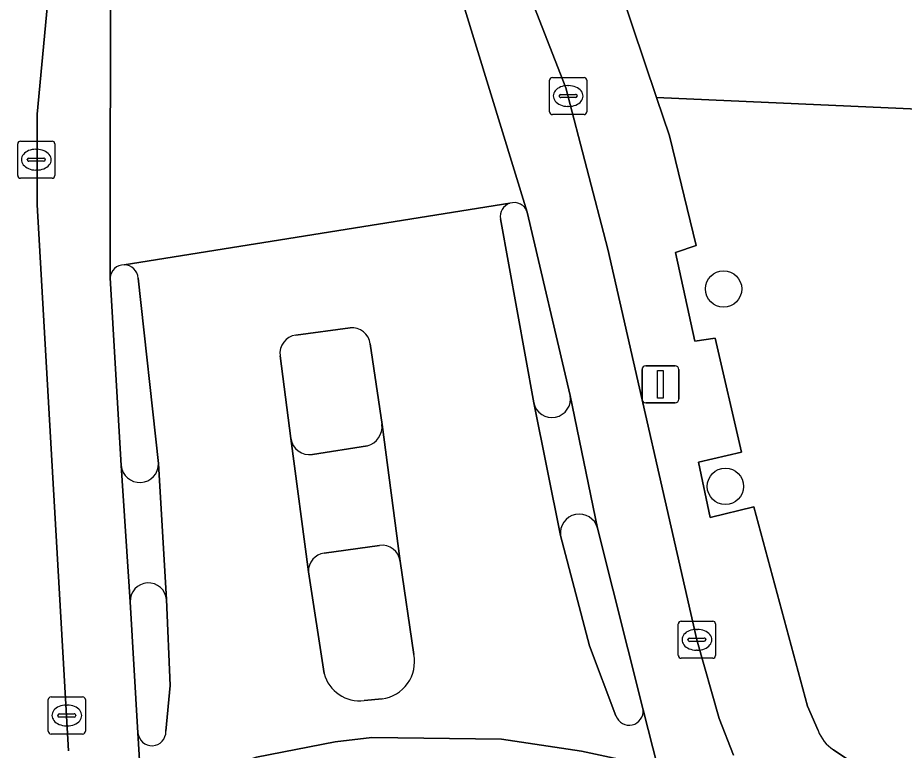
# Model space of a CAD drawing. Extents: x 163683 to 164494, y 382709 to 383872.
# Drawn here: x 164261.83 to 164285.71, y 383379.22 to 383398.95 of the extents above; entities that cross this region are included whole.
import ezdxf

# ---------------------------------------------------------------- set-up
doc = ezdxf.new("R2010")
doc.units = 0
for name, color, linetype in [('IMGEO_Boom', 7, 'Continuous'), ('IMGEO_Fietspad_open', 7, 'Continuous'), ('IMGEO_Groenvoorziening', 7, 'Continuous'), ('IMGEO_Kolk', 7, 'Continuous'), ('IMGEO_Lichtmast', 7, 'Continuous'), ('IMGEO_Rijbaan_lokaal_gesloten', 7, 'Continuous'), ('IMGEO_Rijbaan_lokaal_open', 7, 'Continuous'), ('IMGEO_Verkeerseiland_gesloten', 7, 'Continuous'), ('IMGEO_Voetpad_open', 7, 'Continuous')]:
    doc.layers.add(name, color=color, linetype=linetype)

msp = doc.modelspace()

# ---------------------------------------------------------------- linework, layer by layer
at = {"layer": 'IMGEO_Boom'}
for centre in [(164280.838, 383391.645), (164280.887, 383386.328)]:
    msp.add_circle(centre, 0.489, dxfattribs=at)
at = {"layer": 'IMGEO_Fietspad_open'}
for points in [[(164265.166, 383377.91), (164265.064, 383379.694), (164264.854, 383383.216), (164264.611, 383386.892), (164264.315, 383391.941), (164264.325, 383401.104), (164265.19, 383409.835), (164263.691, 383409.917), (164263.394, 383406.415), (164262.729, 383400.373), (164262.347, 383396.352), (164262.345, 383393.912), (164263.19, 383379.208)], [(164281.101, 383379.088), (164280.715, 383380.077), (164280.12, 383382.197), (164277.723, 383392.72), (164276.593, 383397.06), (164272.461, 383407.658), (164272.358, 383408.441), (164272.429, 383409.44), (164270.927, 383409.522), (164270.966, 383407.363), (164272.82, 383402.609), (164275.551, 383393.712), (164276.706, 383388.777), (164277.443, 383385.205), (164278.67, 383380.313), (164279.064, 383378.754)]]:
    msp.add_lwpolyline(points, dxfattribs=at)
at = {"layer": 'IMGEO_Groenvoorziening'}
for points in [[(164283.101, 383435.398), (164282.554, 383435.437), (164282.248, 383434.643), (164278.076, 383424.149), (164276.697, 383419.754), (164275.658, 383415.023), (164275.04, 383410.474), (164274.913, 383408.081), (164275.046, 383407.258), (164276.818, 383402.8), (164275.293, 383402.163), (164276.414, 383399.366), (164278.061, 383399.691), (164279.035, 383396.8), (164288.093, 383396.4), (164286.852, 383377.073), (164287.083, 383376.9), (164288.439, 383375.709)], [(164283.799, 383379.232), (164285.344, 383378.202), (164286.852, 383377.073), (164288.093, 383396.4), (164279.035, 383396.8), (164279.382, 383395.768), (164280.097, 383392.817), (164279.541, 383392.623), (164280.066, 383390.238), (164280.607, 383390.324), (164281.321, 383387.251), (164280.161, 383386.983), (164280.479, 383385.486), (164281.651, 383385.78), (164283.102, 383380.412), (164283.383, 383379.754)]]:
    msp.add_lwpolyline(points, dxfattribs=at)
msp.add_arc((164284.364, 383380.109), 1.043, 199.8974, 237.2077, dxfattribs=at)
at = {"layer": 'IMGEO_Kolk'}
for p, q in [((164276.152, 383396.416), (164276.152, 383397.268)), ((164276.227, 383397.342), (164277.079, 383397.342)), ((164277.153, 383397.268), (164277.153, 383396.416)), ((164276.64, 383397.122), (164276.665, 383397.122)), ((164276.411, 383396.836), (164276.411, 383396.848)), ((164276.849, 383396.799), (164276.451, 383396.799)), ((164276.454, 383396.885), (164276.852, 383396.885)), ((164276.895, 383396.848), (164276.895, 383396.836)), ((164276.663, 383396.562), (164276.638, 383396.562)), ((164277.079, 383396.342), (164276.227, 383396.342)), ((164261.9, 383395.627), (164262.752, 383395.627)), ((164261.825, 383394.701), (164261.825, 383395.553)), ((164262.313, 383395.407), (164262.338, 383395.407)), ((164262.826, 383395.553), (164262.826, 383394.701)), ((164262.084, 383395.121), (164262.084, 383395.133)), ((164262.127, 383395.17), (164262.525, 383395.17)), ((164262.568, 383395.133), (164262.568, 383395.121)), ((164262.522, 383395.084), (164262.124, 383395.084)), ((164262.752, 383394.627), (164261.9, 383394.627)), ((164262.336, 383394.847), (164262.311, 383394.847)), ((164279.694, 383382.697), (164280.546, 383382.697)), ((164279.619, 383381.771), (164279.619, 383382.623)), ((164280.107, 383382.477), (164280.132, 383382.477)), ((164280.62, 383382.623), (164280.62, 383381.771)), ((164279.878, 383382.191), (164279.878, 383382.203)), ((164279.921, 383382.24), (164280.319, 383382.24)), ((164280.362, 383382.203), (164280.362, 383382.191)), ((164280.316, 383382.154), (164279.918, 383382.154)), ((164280.13, 383381.917), (164280.105, 383381.917)), ((164280.546, 383381.697), (164279.694, 383381.697)), ((164262.647, 383379.732), (164262.647, 383380.584)), ((164262.722, 383380.658), (164263.574, 383380.658)), ((164263.648, 383380.584), (164263.648, 383379.732)), ((164263.135, 383380.438), (164263.16, 383380.438)), ((164262.906, 383380.152), (164262.906, 383380.164)), ((164263.344, 383380.115), (164262.946, 383380.115)), ((164262.949, 383380.201), (164263.347, 383380.201)), ((164263.39, 383380.164), (164263.39, 383380.152)), ((164263.158, 383379.878), (164263.133, 383379.878)), ((164263.574, 383379.658), (164262.722, 383379.658))]:
    msp.add_line(p, q, dxfattribs=at)
for points in [[(164276.152, 383396.416), (164276.152, 383397.268)], [(164276.227, 383397.342), (164277.079, 383397.342)], [(164277.153, 383397.268), (164277.153, 383396.416)], [(164277.079, 383396.342), (164276.227, 383396.342)], [(164261.9, 383395.627), (164262.752, 383395.627)], [(164261.825, 383394.701), (164261.825, 383395.553)], [(164262.826, 383395.553), (164262.826, 383394.701)], [(164262.752, 383394.627), (164261.9, 383394.627)], [(164279.694, 383382.697), (164280.546, 383382.697)], [(164279.619, 383381.771), (164279.619, 383382.623)], [(164280.62, 383382.623), (164280.62, 383381.771)], [(164280.546, 383381.697), (164279.694, 383381.697)], [(164262.647, 383379.732), (164262.647, 383380.584)], [(164262.722, 383380.658), (164263.574, 383380.658)], [(164263.648, 383380.584), (164263.648, 383379.732)], [(164263.574, 383379.658), (164262.722, 383379.658)]]:
    msp.add_lwpolyline(points, dxfattribs=at)
for centre, radius, start, end in [((164276.229, 383397.266), 0.0765, 91.552, 178.448), ((164276.229, 383397.266), 0.0765, 91.552, 178.448), ((164277.077, 383397.266), 0.0765, 1.552, 88.448), ((164277.077, 383397.266), 0.0765, 1.552, 88.448), ((164276.451, 383396.845), 0.0403, 85.8775, 175.7526), ((164276.448, 383396.835), 0.0366, 178.938, 274.7102), ((164276.852, 383396.842), 0.043, 264.8664, 352.4533), ((164276.856, 383396.847), 0.0386, 1.7309, 96.639), ((164276.229, 383396.418), 0.0765, 181.552, 268.448), ((164276.229, 383396.418), 0.0765, 181.552, 268.448), ((164277.077, 383396.418), 0.0765, 271.552, 358.448), ((164277.077, 383396.418), 0.0765, 271.552, 358.448), ((164261.902, 383395.551), 0.0765, 91.552, 178.448), ((164261.902, 383395.551), 0.0765, 91.552, 178.448), ((164262.75, 383395.551), 0.0765, 1.552, 88.448), ((164262.75, 383395.551), 0.0765, 1.552, 88.448), ((164262.124, 383395.13), 0.0403, 85.8775, 175.7526), ((164262.121, 383395.12), 0.0366, 178.938, 274.7102), ((164262.525, 383395.127), 0.043, 264.8664, 352.4533), ((164262.529, 383395.132), 0.0386, 1.7309, 96.639), ((164261.902, 383394.703), 0.0765, 181.552, 268.448), ((164261.902, 383394.703), 0.0765, 181.552, 268.448), ((164262.75, 383394.703), 0.0765, 271.552, 358.448), ((164262.75, 383394.703), 0.0765, 271.552, 358.448), ((164279.696, 383382.621), 0.0765, 91.552, 178.448), ((164279.696, 383382.621), 0.0765, 91.552, 178.448), ((164280.544, 383382.621), 0.0765, 1.552, 88.448), ((164280.544, 383382.621), 0.0765, 1.552, 88.448), ((164279.918, 383382.2), 0.0403, 85.8775, 175.7526), ((164280.323, 383382.202), 0.0386, 1.7309, 96.639), ((164279.915, 383382.19), 0.0366, 178.938, 274.7102), ((164280.319, 383382.197), 0.043, 264.8664, 352.4533), ((164279.696, 383381.773), 0.0765, 181.552, 268.448), ((164279.696, 383381.773), 0.0765, 181.552, 268.448), ((164280.544, 383381.773), 0.0765, 271.552, 358.448), ((164280.544, 383381.773), 0.0765, 271.552, 358.448), ((164262.724, 383380.582), 0.0765, 91.552, 178.448), ((164262.724, 383380.582), 0.0765, 91.552, 178.448), ((164263.572, 383380.582), 0.0765, 1.552, 88.448), ((164263.572, 383380.582), 0.0765, 1.552, 88.448), ((164262.946, 383380.161), 0.0403, 85.8775, 175.7526), ((164262.943, 383380.151), 0.0366, 178.938, 274.7102), ((164263.347, 383380.158), 0.043, 264.8664, 352.4533), ((164263.351, 383380.163), 0.0386, 1.7309, 96.639), ((164262.724, 383379.734), 0.0765, 181.552, 268.448), ((164262.724, 383379.734), 0.0765, 181.552, 268.448), ((164263.572, 383379.734), 0.0765, 271.552, 358.448), ((164263.572, 383379.734), 0.0765, 271.552, 358.448)]:
    msp.add_arc(centre, radius, start, end, dxfattribs=at)
for centre, major_axis, ratio, start_param, end_param in [((164276.639, 383396.842), (-0.387, 0.002), 0.722429, 4.712389, 7.853982), ((164276.664, 383396.842), (-0.39, 0.002), 0.717154, 1.570796, 4.712389), ((164262.312, 383395.127), (-0.387, 0.002), 0.722429, 4.712389, 7.853982), ((164262.337, 383395.127), (-0.39, 0.002), 0.717154, 1.570796, 4.712389), ((164280.106, 383382.197), (-0.387, 0.002), 0.722429, 4.712389, 7.853982), ((164280.131, 383382.197), (-0.39, 0.002), 0.717154, 1.570796, 4.712389), ((164263.134, 383380.158), (-0.387, 0.002), 0.722429, 4.712389, 7.853982), ((164263.159, 383380.158), (-0.39, 0.002), 0.717154, 1.570796, 4.712389)]:
    msp.add_ellipse(centre, major_axis=major_axis, ratio=ratio, start_param=start_param, end_param=end_param, dxfattribs=at)
at = {"layer": 'IMGEO_Lichtmast'}
for p, q in [((164278.641, 383388.676), (164278.641, 383389.476)), ((164278.641, 383389.476), (164278.641, 383388.676)), ((164278.741, 383389.576), (164279.531, 383389.576)), ((164279.531, 383389.576), (164278.741, 383389.576)), ((164279.631, 383389.476), (164279.631, 383388.676)), ((164279.631, 383388.676), (164279.631, 383389.476)), ((164279.531, 383388.576), (164278.741, 383388.576)), ((164278.741, 383388.576), (164279.531, 383388.576))]:
    msp.add_line(p, q, dxfattribs=at)
msp.add_lwpolyline([(164279.061, 383389.451), (164279.211, 383389.451), (164279.211, 383388.701), (164279.061, 383388.701), (164279.061, 383389.451)], dxfattribs=at)
for centre, start, end in [((164278.741, 383389.476), 90, 180), ((164278.741, 383389.476), 90, 180), ((164279.531, 383389.476), 0, 90), ((164279.531, 383389.476), 360, 90), ((164278.741, 383388.676), 180, 270), ((164278.741, 383388.676), 180, 270), ((164279.531, 383388.676), 270, 0), ((164279.531, 383388.676), 270, 0)]:
    msp.add_arc(centre, 0.1, start, end, dxfattribs=at)
at = {"layer": 'IMGEO_Rijbaan_lokaal_gesloten'}
for points in [[(164275.079, 383393.952), (164264.693, 383392.296)], [(164277.939, 383380.147), (164277.223, 383382.035), (164276.447, 383385.002), (164275.724, 383388.58), (164274.829, 383393.53)], [(164265.068, 383391.935), (164265.618, 383386.947), (164265.837, 383383.279), (164265.933, 383380.963), (164265.814, 383379.733)], [(164269.315, 383390.403), (164270.778, 383390.595)], [(164271.322, 383390.164), (164271.638, 383387.992), (164272.128, 383384.316), (164272.494, 383381.8)], [(164270.08, 383381.29), (164269.655, 383384.028), (164269.179, 383387.621), (164268.89, 383389.847)], [(164271.642, 383380.604), (164271.157, 383380.558)], [(164265.064, 383379.694), (164265.166, 383377.91), (164266.092, 383378.313), (164268.257, 383379.03), (164270.378, 383379.449), (164271.364, 383379.568), (164274.858, 383379.523), (164277.009, 383379.195), (164279.064, 383378.754), (164278.67, 383380.313)], [(164279.064, 383378.754), (164277.009, 383379.195), (164274.858, 383379.523), (164271.364, 383379.568), (164270.378, 383379.449), (164268.257, 383379.03), (164266.092, 383378.313), (164265.166, 383377.91)]]:
    msp.add_lwpolyline(points, dxfattribs=at)
for centre, radius, start, end in [((164275.196, 383393.598), 0.373, 108.2626, 190.4509), ((164264.691, 383391.918), 0.378, 2.5445, 89.6349), ((164270.831, 383390.103), 0.495, 7.0904, 96.1314), ((164269.392, 383389.904), 0.505, 98.7647, 186.4476), ((164271.51, 383381.6), 1.004, 277.5543, 11.5155), ((164271.032, 383381.533), 0.983, 194.3141, 277.2807), ((164278.295, 383380.273), 0.377, 199.519, 6.0692), ((164265.439, 383379.717), 0.376, 183.5165, 2.4369)]:
    msp.add_arc(centre, radius, start, end, dxfattribs=at)
at = {"layer": 'IMGEO_Rijbaan_lokaal_open'}
for points in [[(164275.551, 383393.712), (164272.82, 383402.609), (164270.966, 383407.363), (164270.927, 383409.522), (164265.19, 383409.835), (164264.325, 383401.104), (164264.315, 383391.941)], [(164264.693, 383392.296), (164275.079, 383393.952)]]:
    msp.add_lwpolyline(points, dxfattribs=at)
for centre, radius, start, end in [((164275.196, 383393.597), 0.374, 17.9177, 108.1779), ((164264.691, 383391.92), 0.376, 89.6277, 176.7778)]:
    msp.add_arc(centre, radius, start, end, dxfattribs=at)
at = {"layer": 'IMGEO_Verkeerseiland_gesloten'}
for points in [[(164276.706, 383388.777), (164275.551, 383393.712)], [(164274.829, 383393.53), (164275.724, 383388.58)], [(164264.315, 383391.941), (164264.611, 383386.892)], [(164265.618, 383386.947), (164265.068, 383391.935)], [(164270.778, 383390.595), (164269.315, 383390.403)], [(164271.638, 383387.992), (164271.322, 383390.164)], [(164268.89, 383389.847), (164269.179, 383387.621)], [(164269.761, 383387.188), (164271.248, 383387.423)], [(164278.67, 383380.313), (164277.443, 383385.205)], [(164276.447, 383385.002), (164277.223, 383382.035), (164277.939, 383380.147)], [(164271.573, 383384.737), (164270.083, 383384.528)], [(164272.494, 383381.8), (164272.128, 383384.316)], [(164269.655, 383384.028), (164270.08, 383381.29)], [(164264.854, 383383.216), (164265.064, 383379.694)], [(164265.814, 383379.733), (164265.933, 383380.963), (164265.837, 383383.279)], [(164271.157, 383380.558), (164271.642, 383380.604)]]:
    msp.add_lwpolyline(points, dxfattribs=at)
for centre, radius, start, end in [((164275.196, 383393.598), 0.373, 108.2626, 190.4509), ((164275.196, 383393.597), 0.374, 17.9177, 108.1779), ((164264.691, 383391.92), 0.376, 89.6277, 176.7778), ((164264.691, 383391.918), 0.378, 2.5445, 89.6349), ((164270.831, 383390.103), 0.495, 7.0904, 96.1314), ((164269.392, 383389.904), 0.505, 98.7647, 186.4476), ((164276.214, 383388.685), 0.501, 192.1116, 10.5756), ((164271.106, 383387.938), 0.534, 285.3767, 5.7689), ((164269.689, 383387.699), 0.516, 188.6849, 278.0177), ((164265.114, 383386.937), 0.505, 185.1005, 1.152), ((164276.951, 383385.072), 0.509, 15.1455, 187.8945), ((164271.638, 383384.247), 0.494, 8.0345, 97.6006), ((164270.133, 383384.052), 0.478, 95.9508, 182.9222), ((164265.346, 383383.234), 0.493, 5.204, 182.1301), ((164271.51, 383381.6), 1.004, 277.5543, 11.5155), ((164271.032, 383381.533), 0.983, 194.3141, 277.2807), ((164278.295, 383380.273), 0.377, 199.519, 6.0692), ((164265.439, 383379.717), 0.376, 183.5165, 2.4369)]:
    msp.add_arc(centre, radius, start, end, dxfattribs=at)
at = {"layer": 'IMGEO_Voetpad_open'}
for points in [[(164279.5, 383434.657), (164275.912, 383425.479), (164274.093, 383419.768), (164272.948, 383413.863), (164272.429, 383409.44), (164272.358, 383408.441), (164272.461, 383407.658), (164276.593, 383397.06), (164277.723, 383392.72), (164280.12, 383382.197), (164280.715, 383380.077), (164281.101, 383379.088)], [(164283.102, 383380.412), (164281.651, 383385.78), (164280.479, 383385.486), (164280.161, 383386.983), (164281.321, 383387.251), (164280.607, 383390.324), (164280.066, 383390.238), (164279.541, 383392.623), (164280.097, 383392.817), (164279.382, 383395.768), (164279.035, 383396.8), (164278.061, 383399.691), (164276.414, 383399.366), (164275.293, 383402.163), (164276.818, 383402.8), (164275.046, 383407.258), (164274.913, 383408.081), (164275.04, 383410.474), (164275.658, 383415.023), (164276.697, 383419.754), (164278.076, 383424.149), (164282.248, 383434.643)], [(164263.19, 383379.208), (164262.345, 383393.912), (164262.347, 383396.352), (164262.729, 383400.373)], [(164277.443, 383385.205), (164276.706, 383388.777)], [(164275.724, 383388.58), (164276.447, 383385.002)], [(164272.128, 383384.316), (164271.638, 383387.992)], [(164269.179, 383387.621), (164269.655, 383384.028)], [(164271.248, 383387.423), (164269.761, 383387.188)], [(164264.611, 383386.892), (164264.854, 383383.216)], [(164265.837, 383383.279), (164265.618, 383386.947)], [(164270.083, 383384.528), (164271.573, 383384.737)], [(164283.383, 383379.754), (164283.102, 383380.412)], [(164288.439, 383375.709), (164287.083, 383376.9), (164286.852, 383377.073), (164285.344, 383378.202), (164283.799, 383379.232)]]:
    msp.add_lwpolyline(points, dxfattribs=at)
for centre, radius, start, end in [((164276.214, 383388.685), 0.501, 192.1116, 10.5756), ((164271.106, 383387.938), 0.534, 285.3767, 5.7689), ((164269.689, 383387.699), 0.516, 188.6849, 278.0177), ((164265.114, 383386.937), 0.505, 185.1005, 1.152), ((164276.951, 383385.072), 0.509, 15.1455, 187.8945), ((164271.638, 383384.247), 0.494, 8.0345, 97.6006), ((164270.133, 383384.052), 0.478, 95.9508, 182.9222), ((164265.346, 383383.234), 0.493, 5.204, 182.1301), ((164284.364, 383380.109), 1.043, 199.8974, 237.2077)]:
    msp.add_arc(centre, radius, start, end, dxfattribs=at)

doc.saveas('drawing.dxf')
